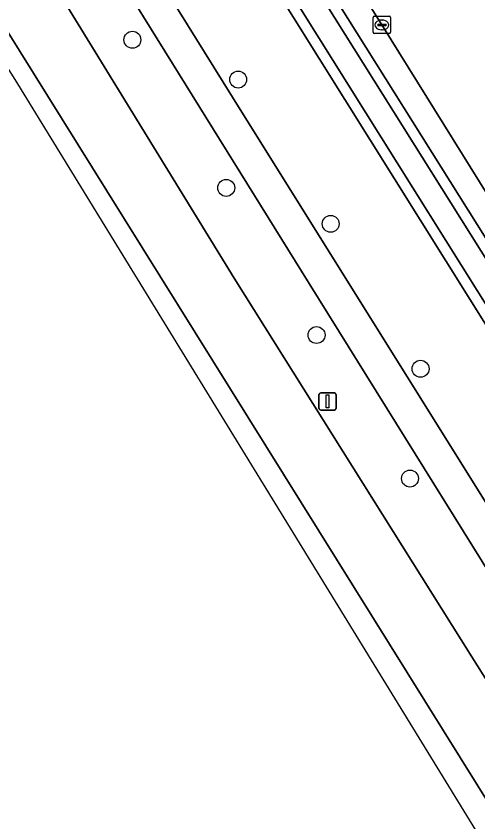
# Model space of a CAD drawing. Extents: x 158835 to 160077, y 386387 to 387778.
# Drawn here: x 159022.08 to 159048.81, y 386874.1 to 386920.69 of the extents above; entities that cross this region are included whole.
import ezdxf

# ---------------------------------------------------------------- set-up
doc = ezdxf.new("R2010")
doc.units = 0
for name, color, linetype in [('IMGEO_Berm_groen', 7, 'Continuous'), ('IMGEO_Boom', 7, 'Continuous'), ('IMGEO_Fietspad_gesloten', 7, 'Continuous'), ('IMGEO_Greppel_droge_sloot', 7, 'Continuous'), ('IMGEO_Kolk', 7, 'Continuous'), ('IMGEO_Lichtmast', 7, 'Continuous'), ('IMGEO_Oever', 7, 'Continuous'), ('IMGEO_Rijbaan_lokaal_open', 7, 'Continuous'), ('IMGEO_Rijbaan_regionaal_gesloten', 7, 'Continuous')]:
    doc.layers.add(name, color=color, linetype=linetype)

msp = doc.modelspace()

# ---------------------------------------------------------------- linework, layer by layer
at = {"layer": 'IMGEO_Berm_groen'}
for points in [[(159075.251, 386868.876), (159065.997, 386883.711), (159059.057, 386894.827), (159053.024, 386904.489), (159043.257, 386920.182), (159031.839, 386938.426), (159021.504, 386954.997), (159010.09, 386973.23), (159000.316, 386988.934), (159000, 386989.439), (158993.387, 387000), (158992.734, 387001.043), (158991.141, 387000.087), (158989.379, 386999.029), (158984.936, 386996.361), (158992.533, 386984.139), (158992.568, 386983.667), (158998.45, 386974.253), (159000, 386971.66), (159017.155, 386944.035), (159035.145, 386915.136), (159051.101, 386889.639), (159051.929, 386888.316), (159072.053, 386856.336)], [(159039.053, 386905.234), (159013.182, 386946.824), (158996.138, 386974.083), (158990.726, 386982.523), (158990.313, 386982.228), (158995.403, 386973.836)], [(159000.738, 386964.255), (159007.024, 386951.037), (159009.693, 386945.652), (159017.299, 386933.828), (159034.701, 386905.543), (159048.457, 386883.647), (159061.455, 386863.013)], [(159070.38, 386855.242), (159050.784, 386886.396), (159039.053, 386905.234)]]:
    msp.add_lwpolyline(points, dxfattribs=at)
msp.add_lwpolyline([(159035.265, 386925.216), (159000, 386981.943), (158990.004, 386998.024), (158991.693, 386999.224), (159000, 386986.242), (159057.921, 386894.086), (159063.62, 386885.019), (159091.508, 386840.108), (159091.568, 386839.665), (159091.422, 386839.242), (159091.028, 386838.871), (159090.244, 386838.524), (159089.835, 386838.498), (159089.256, 386838.78), (159088.981, 386839.474), (159055.682, 386892.626)], close=True, dxfattribs=at)
at = {"layer": 'IMGEO_Boom'}
for centre in [(159028.814, 386919.326), (159034.937, 386917.022), (159034.246, 386910.758), (159040.291, 386908.682), (159039.475, 386902.252), (159045.494, 386900.303), (159044.881, 386893.951)]:
    msp.add_circle(centre, 0.489, dxfattribs=at)
at = {"layer": 'IMGEO_Fietspad_gesloten'}
for points in [[(158964.775, 387027.728), (158963.246, 387026.807), (158975.486, 387007.336), (158980.411, 386999.184), (158990.726, 386982.523), (158996.138, 386974.083), (159013.182, 386946.824), (159039.053, 386905.234), (159050.784, 386886.396), (159070.38, 386855.242)], [(159072.053, 386856.336), (159051.929, 386888.316), (159051.101, 386889.639), (159035.145, 386915.136), (159017.155, 386944.035), (159000, 386971.66), (158998.45, 386974.253), (158992.568, 386983.667), (158992.533, 386984.139), (158984.936, 386996.361), (158983.958, 386997.917), (158983.029, 386999.449)]]:
    msp.add_lwpolyline(points, dxfattribs=at)
at = {"layer": 'IMGEO_Greppel_droge_sloot'}
msp.add_lwpolyline([(158999.473, 386985.908), (158991.52, 386998.336), (158991.091, 386998.031), (158990.844, 386997.855), (159000.53, 386982.272), (159035.794, 386925.546), (159056.211, 386892.957), (159089.54, 386839.757), (159089.747, 386839.235), (159089.96, 386839.131), (159090.093, 386839.14), (159090.678, 386839.399), (159090.882, 386839.591), (159090.93, 386839.728), (159090.907, 386839.892), (159063.091, 386884.688), (159057.393, 386893.754)], close=True, dxfattribs=at)
at = {"layer": 'IMGEO_Kolk'}
for p, q in [((159042.755, 386919.755), (159042.755, 386920.607)), ((159042.83, 386920.681), (159043.682, 386920.681)), ((159043.243, 386920.461), (159043.268, 386920.461)), ((159043.756, 386920.607), (159043.756, 386919.755)), ((159043.014, 386920.175), (159043.014, 386920.187)), ((159043.452, 386920.138), (159043.054, 386920.138)), ((159043.057, 386920.224), (159043.455, 386920.224)), ((159043.498, 386920.187), (159043.498, 386920.175)), ((159043.682, 386919.681), (159042.83, 386919.681)), ((159043.266, 386919.901), (159043.241, 386919.901))]:
    msp.add_line(p, q, dxfattribs=at)
for points in [[(159042.755, 386919.755), (159042.755, 386920.607)], [(159042.83, 386920.681), (159043.682, 386920.681)], [(159043.756, 386920.607), (159043.756, 386919.755)], [(159043.682, 386919.681), (159042.83, 386919.681)]]:
    msp.add_lwpolyline(points, dxfattribs=at)
for centre, radius, start, end in [((159042.832, 386920.605), 0.0765, 91.552, 178.448), ((159042.832, 386920.605), 0.0765, 91.552, 178.448), ((159043.68, 386920.605), 0.0765, 1.552, 88.448), ((159043.68, 386920.605), 0.0765, 1.552, 88.448), ((159043.054, 386920.184), 0.0403, 85.8775, 175.7526), ((159043.051, 386920.174), 0.0366, 178.938, 274.7102), ((159043.455, 386920.181), 0.043, 264.8664, 352.4533), ((159043.459, 386920.186), 0.0386, 1.7309, 96.639), ((159042.832, 386919.757), 0.0765, 181.552, 268.448), ((159042.832, 386919.757), 0.0765, 181.552, 268.448), ((159043.68, 386919.757), 0.0765, 271.552, 358.448), ((159043.68, 386919.757), 0.0765, 271.552, 358.448)]:
    msp.add_arc(centre, radius, start, end, dxfattribs=at)
for centre, major_axis, ratio, start_param, end_param in [((159043.242, 386920.181), (-0.387, 0.002), 0.722429, 4.712389, 7.853982), ((159043.267, 386920.181), (-0.39, 0.002), 0.717154, 1.570796, 4.712389)]:
    msp.add_ellipse(centre, major_axis=major_axis, ratio=ratio, start_param=start_param, end_param=end_param, dxfattribs=at)
at = {"layer": 'IMGEO_Lichtmast'}
for p, q in [((159039.614, 386898.01), (159039.614, 386898.81)), ((159039.614, 386898.81), (159039.614, 386898.01)), ((159039.714, 386898.91), (159040.504, 386898.91)), ((159040.504, 386898.91), (159039.714, 386898.91)), ((159040.604, 386898.81), (159040.604, 386898.01)), ((159040.604, 386898.01), (159040.604, 386898.81)), ((159040.504, 386897.91), (159039.714, 386897.91)), ((159039.714, 386897.91), (159040.504, 386897.91))]:
    msp.add_line(p, q, dxfattribs=at)
msp.add_lwpolyline([(159040.034, 386898.785), (159040.184, 386898.785), (159040.184, 386898.035), (159040.034, 386898.035), (159040.034, 386898.785)], dxfattribs=at)
for centre, start, end in [((159039.714, 386898.81), 90, 180), ((159039.714, 386898.81), 90, 180), ((159040.504, 386898.81), 0, 90), ((159040.504, 386898.81), 360, 90), ((159039.714, 386898.01), 180, 270), ((159039.714, 386898.01), 180, 270), ((159040.504, 386898.01), 270, 0), ((159040.504, 386898.01), 270, 0)]:
    msp.add_arc(centre, 0.1, start, end, dxfattribs=at)
at = {"layer": 'IMGEO_Oever'}
for points in [[(159000, 386986.242), (158991.693, 386999.224), (158990.004, 386998.024), (159000, 386981.943), (159035.265, 386925.216), (159055.682, 386892.626), (159088.981, 386839.474), (159089.256, 386838.78), (159089.835, 386838.498), (159090.244, 386838.524), (159091.028, 386838.871), (159091.422, 386839.242), (159091.568, 386839.665), (159091.508, 386840.108), (159063.62, 386885.019), (159057.921, 386894.086)], [(158999.473, 386985.908), (159057.393, 386893.754), (159063.091, 386884.688), (159090.907, 386839.892), (159090.93, 386839.728), (159090.882, 386839.591), (159090.678, 386839.399), (159090.093, 386839.14), (159089.96, 386839.131), (159089.747, 386839.235), (159089.54, 386839.757), (159056.211, 386892.957), (159035.794, 386925.546), (159000.53, 386982.272), (158990.844, 386997.855), (158991.091, 386998.031), (158991.52, 386998.336)]]:
    msp.add_lwpolyline(points, close=True, dxfattribs=at)
at = {"layer": 'IMGEO_Rijbaan_lokaal_open'}
msp.add_lwpolyline([(159021.504, 386954.997), (159031.839, 386938.426), (159043.257, 386920.182), (159053.024, 386904.489), (159059.057, 386894.827), (159065.997, 386883.711), (159075.251, 386868.876)], dxfattribs=at)
at = {"layer": 'IMGEO_Rijbaan_regionaal_gesloten'}
for points in [[(158856.049, 387190.922), (158853.231, 387189.196), (158871.393, 387160.012), (158891.623, 387127.967), (158919.283, 387083.664), (158951.308, 387032.368), (158973.435, 386996.928), (159001.844, 386951.425), (159027.337, 386910.591), (159047.794, 386877.825), (159063.769, 386852.239)], [(159061.455, 386863.013), (159048.457, 386883.647), (159034.701, 386905.543), (159017.299, 386933.828), (159009.693, 386945.652), (159008.588, 386946.65), (158958.027, 387027.623), (158955.981, 387031.955), (158952.104, 387038.077), (158945.893, 387047.913), (158943.167, 387052.282), (158936.461, 387062.984), (158929.373, 387074.223), (158925.182, 387080.963), (158923.799, 387083.122), (158918.13, 387092.582), (158913.068, 387101.094)]]:
    msp.add_lwpolyline(points, dxfattribs=at)
msp.add_lwpolyline([(158852.084, 387188.493), (158892.201, 387121.78), (158943.79, 387040.765), (159022.005, 386917.023), (159078.47, 386825.145), (159142.367, 386727.985), (159143.031, 386728.393), (159114.787, 386773.529), (159063.769, 386852.239), (159047.794, 386877.825), (159027.337, 386910.591), (159001.844, 386951.425), (158973.435, 386996.928), (158951.308, 387032.368), (158919.283, 387083.664), (158891.623, 387127.967), (158871.393, 387160.012), (158853.231, 387189.196)], close=True, dxfattribs=at)

doc.saveas('drawing.dxf')
